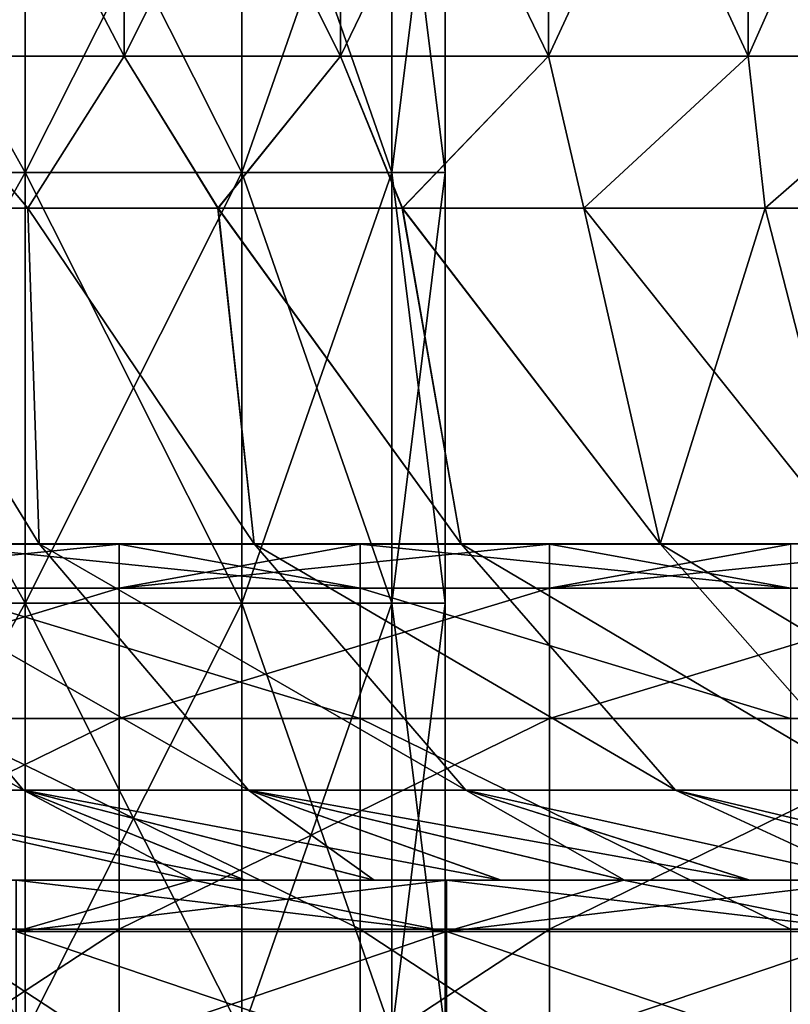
# Model space of a CAD drawing. Header units: inches. Extents: x -4.75 to 4.5, y 0 to 1.88.
# Tile 369 of 462: x 3.04 to 3.18, y 1.23 to 1.41. Entities that reach past the tile are written whole.
import ezdxf

# ---------------------------------------------------------------- set-up
doc = ezdxf.new("R2010")
doc.units = ezdxf.units.IN
doc.header["$LTSCALE"] = 101.851852
doc.header["$MEASUREMENT"] = 0
for name, color, linetype in [('114', 7, 'CONTINUOUS'), ('115', 7, 'CONTINUOUS'), ('12', 7, 'CONTINUOUS'), ('120', 7, 'CONTINUOUS'), ('121', 7, 'CONTINUOUS'), ('46', 7, 'CONTINUOUS'), ('61', 7, 'CONTINUOUS'), ('62', 7, 'CONTINUOUS'), ('63', 7, 'CONTINUOUS'), ('64', 7, 'CONTINUOUS')]:
    doc.layers.add(name, color=color, linetype=linetype)

msp = doc.modelspace()

# ---------------------------------------------------------------- linework, layer by layer
at = {"layer": '114', "color": 13, "linetype": 'Continuous', "true_color": 0xd67263}
for points in [[(3.1174, 1.25, 2.625), (3.07019, 1.25, 2.625), (3.03732, 1.24048, 2.67284), (3.1174, 1.25, 2.625)], [(3.1174, 1.24048, 2.67284), (3.1174, 1.25, 2.625), (3.03732, 1.24048, 2.67284), (3.1174, 1.24048, 2.67284)], [(3.07019, 1.25, 2.625), (3.03732, 1.25, 2.625), (3.03732, 1.24048, 2.67284), (3.07019, 1.25, 2.625)], [(3.19748, 1.25, 2.625), (3.15027, 1.25, 2.625), (3.1174, 1.24048, 2.67284), (3.19748, 1.25, 2.625)], [(3.19748, 1.24048, 2.67284), (3.19748, 1.25, 2.625), (3.1174, 1.24048, 2.67284), (3.19748, 1.24048, 2.67284)], [(3.15027, 1.25, 2.625), (3.1174, 1.25, 2.625), (3.1174, 1.24048, 2.67284), (3.15027, 1.25, 2.625)], [(3.1174, 1.21339, 2.71339), (3.1174, 1.24048, 2.67284), (3.03732, 1.21339, 2.71339), (3.1174, 1.21339, 2.71339)], [(3.03732, 1.21339, 2.71339), (3.1174, 1.24048, 2.67284), (3.03732, 1.24048, 2.67284), (3.03732, 1.21339, 2.71339)], [(3.19748, 1.21339, 2.71339), (3.19748, 1.24048, 2.67284), (3.1174, 1.21339, 2.71339), (3.19748, 1.21339, 2.71339)], [(3.1174, 1.21339, 2.71339), (3.19748, 1.24048, 2.67284), (3.1174, 1.24048, 2.67284), (3.1174, 1.21339, 2.71339)]]:
    msp.add_3dface(points, dxfattribs=at)
at = {"layer": '115', "color": 13, "linetype": 'Continuous', "true_color": 0xd67263}
for points in [[(3.04165, 1.31256, 1.88657), (3.00322, 1.375, 1.91627), (3.0003, 1.31256, 1.95165), (3.04165, 1.31256, 1.88657)], [(3.03949, 1.375, 1.85819), (3.00322, 1.375, 1.91627), (3.04165, 1.31256, 1.88657), (3.03949, 1.375, 1.85819)], [(3.07488, 1.375, 1.79903), (3.03949, 1.375, 1.85819), (3.08158, 1.31256, 1.82061), (3.07488, 1.375, 1.79903)], [(3.08158, 1.31256, 1.82061), (3.03949, 1.375, 1.85819), (3.04165, 1.31256, 1.88657), (3.08158, 1.31256, 1.82061)], [(3.10915, 1.375, 1.73913), (3.07488, 1.375, 1.79903), (3.12008, 1.31256, 1.75381), (3.10915, 1.375, 1.73913)], [(3.12008, 1.31256, 1.75381), (3.07488, 1.375, 1.79903), (3.08158, 1.31256, 1.82061), (3.12008, 1.31256, 1.75381)], [(3.1429, 1.375, 1.67737), (3.10915, 1.375, 1.73913), (3.15714, 1.31256, 1.68619), (3.1429, 1.375, 1.67737)], [(3.15714, 1.31256, 1.68619), (3.10915, 1.375, 1.73913), (3.12008, 1.31256, 1.75381), (3.15714, 1.31256, 1.68619)], [(3.17664, 1.375, 1.61257), (3.1429, 1.375, 1.67737), (3.19273, 1.31256, 1.61779), (3.17664, 1.375, 1.61257)], [(3.19273, 1.31256, 1.61779), (3.1429, 1.375, 1.67737), (3.15714, 1.31256, 1.68619), (3.19273, 1.31256, 1.61779)], [(3.21008, 1.375, 1.54492), (3.17664, 1.375, 1.61257), (3.19273, 1.31256, 1.61779), (3.21008, 1.375, 1.54492)], [(3.0003, 1.31256, 1.95165), (2.95757, 1.31256, 2.01583), (3.03868, 1.26675, 1.97662), (3.0003, 1.31256, 1.95165)], [(2.95757, 1.31256, 2.01583), (2.9954, 1.26675, 2.04162), (3.03868, 1.26675, 1.97662), (2.95757, 1.31256, 2.01583)], [(3.04165, 1.31256, 1.88657), (3.0003, 1.31256, 1.95165), (3.08056, 1.26675, 1.91071), (3.04165, 1.31256, 1.88657)], [(3.0003, 1.31256, 1.95165), (3.03868, 1.26675, 1.97662), (3.08056, 1.26675, 1.91071), (3.0003, 1.31256, 1.95165)], [(3.08158, 1.31256, 1.82061), (3.04165, 1.31256, 1.88657), (3.121, 1.26675, 1.8439), (3.08158, 1.31256, 1.82061)], [(3.04165, 1.31256, 1.88657), (3.08056, 1.26675, 1.91071), (3.121, 1.26675, 1.8439), (3.04165, 1.31256, 1.88657)], [(3.12008, 1.31256, 1.75381), (3.08158, 1.31256, 1.82061), (3.16, 1.26675, 1.77624), (3.12008, 1.31256, 1.75381)], [(3.08158, 1.31256, 1.82061), (3.121, 1.26675, 1.8439), (3.16, 1.26675, 1.77624), (3.08158, 1.31256, 1.82061)], [(3.15714, 1.31256, 1.68619), (3.12008, 1.31256, 1.75381), (3.19753, 1.26675, 1.70776), (3.15714, 1.31256, 1.68619)], [(3.12008, 1.31256, 1.75381), (3.16, 1.26675, 1.77624), (3.19753, 1.26675, 1.70776), (3.12008, 1.31256, 1.75381)], [(3.19273, 1.31256, 1.61779), (3.15714, 1.31256, 1.68619), (3.23357, 1.26675, 1.63849), (3.19273, 1.31256, 1.61779)], [(3.15714, 1.31256, 1.68619), (3.19753, 1.26675, 1.70776), (3.23357, 1.26675, 1.63849), (3.15714, 1.31256, 1.68619)], [(3.07031, 1.25, 2.04227), (3.07989, 1.25, 2.02781), (2.9954, 1.26675, 2.04162), (3.07031, 1.25, 2.04227)], [(3.03081, 1.25, 2.10044), (3.07031, 1.25, 2.04227), (2.9954, 1.26675, 2.04162), (3.03081, 1.25, 2.10044)], [(2.9954, 1.26675, 2.04162), (3.07989, 1.25, 2.02781), (3.03868, 1.26675, 1.97662), (2.9954, 1.26675, 2.04162)], [(3.07989, 1.25, 2.02781), (3.10387, 1.25, 1.99094), (3.03868, 1.26675, 1.97662), (3.07989, 1.25, 2.02781)], [(3.10387, 1.25, 1.99094), (3.1275, 1.25, 1.95361), (3.03868, 1.26675, 1.97662), (3.10387, 1.25, 1.99094)], [(3.03868, 1.26675, 1.97662), (3.1275, 1.25, 1.95361), (3.08056, 1.26675, 1.91071), (3.03868, 1.26675, 1.97662)], [(3.15045, 1.25, 1.91635), (3.17374, 1.25, 1.87751), (3.08056, 1.26675, 1.91071), (3.15045, 1.25, 1.91635)], [(3.1275, 1.25, 1.95361), (3.15045, 1.25, 1.91635), (3.08056, 1.26675, 1.91071), (3.1275, 1.25, 1.95361)], [(3.08056, 1.26675, 1.91071), (3.17374, 1.25, 1.87751), (3.121, 1.26675, 1.8439), (3.08056, 1.26675, 1.91071)], [(3.17374, 1.25, 1.87751), (3.19622, 1.25, 1.83907), (3.121, 1.26675, 1.8439), (3.17374, 1.25, 1.87751)], [(3.121, 1.26675, 1.8439), (3.19622, 1.25, 1.83907), (3.16, 1.26675, 1.77624), (3.121, 1.26675, 1.8439)], [(3.21836, 1.25, 1.80019), (3.2304, 1.25, 1.77852), (3.16, 1.26675, 1.77624), (3.21836, 1.25, 1.80019)], [(3.16, 1.26675, 1.77624), (3.2304, 1.25, 1.77852), (3.19753, 1.26675, 1.70776), (3.16, 1.26675, 1.77624)], [(3.19622, 1.25, 1.83907), (3.21836, 1.25, 1.80019), (3.16, 1.26675, 1.77624), (3.19622, 1.25, 1.83907)]]:
    msp.add_3dface(points, dxfattribs=at)
at = {"layer": '12', "color": 13, "linetype": 'Continuous', "true_color": 0xd67263}
for points in [[(3.05743, 1.40326, -1.82852), (3.01564, 1.40326, -1.89666), (3.05743, 1.48334, -1.82852), (3.05743, 1.40326, -1.82852)], [(3.01564, 1.40326, -1.89666), (3.01564, 1.48334, -1.89666), (3.05743, 1.48334, -1.82852), (3.01564, 1.40326, -1.89666)], [(3.01564, 1.40326, 1.89666), (3.05743, 1.40326, 1.82852), (3.01564, 1.48334, 1.89666), (3.01564, 1.40326, 1.89666)], [(3.05743, 1.40326, 1.82852), (3.05743, 1.48334, 1.82852), (3.01564, 1.48334, 1.89666), (3.05743, 1.40326, 1.82852)], [(3.09769, 1.40326, -1.75947), (3.05743, 1.40326, -1.82852), (3.09769, 1.48334, -1.75947), (3.09769, 1.40326, -1.75947)], [(3.05743, 1.40326, -1.82852), (3.05743, 1.48334, -1.82852), (3.09769, 1.48334, -1.75947), (3.05743, 1.40326, -1.82852)], [(3.05743, 1.40326, 1.82852), (3.09769, 1.40326, 1.75947), (3.05743, 1.48334, 1.82852), (3.05743, 1.40326, 1.82852)], [(3.09769, 1.40326, 1.75947), (3.09769, 1.48334, 1.75947), (3.05743, 1.48334, 1.82852), (3.09769, 1.40326, 1.75947)], [(3.13638, 1.40326, -1.68954), (3.09769, 1.40326, -1.75947), (3.13638, 1.48334, -1.68954), (3.13638, 1.40326, -1.68954)], [(3.09769, 1.40326, -1.75947), (3.09769, 1.48334, -1.75947), (3.13638, 1.48334, -1.68954), (3.09769, 1.40326, -1.75947)], [(3.09769, 1.40326, 1.75947), (3.13638, 1.40326, 1.68954), (3.09769, 1.48334, 1.75947), (3.09769, 1.40326, 1.75947)], [(3.13638, 1.40326, 1.68954), (3.13638, 1.48334, 1.68954), (3.09769, 1.48334, 1.75947), (3.13638, 1.40326, 1.68954)], [(3.17349, 1.40326, -1.61875), (3.13638, 1.40326, -1.68954), (3.17349, 1.48334, -1.61875), (3.17349, 1.40326, -1.61875)], [(3.13638, 1.40326, -1.68954), (3.13638, 1.48334, -1.68954), (3.17349, 1.48334, -1.61875), (3.13638, 1.40326, -1.68954)], [(3.13638, 1.40326, 1.68954), (3.17349, 1.40326, 1.61875), (3.13638, 1.48334, 1.68954), (3.13638, 1.40326, 1.68954)], [(3.17349, 1.40326, 1.61875), (3.17349, 1.48334, 1.61875), (3.13638, 1.48334, 1.68954), (3.17349, 1.40326, 1.61875)], [(3.20901, 1.40326, -1.54714), (3.17349, 1.40326, -1.61875), (3.20901, 1.48334, -1.54714), (3.20901, 1.40326, -1.54714)], [(3.17349, 1.40326, -1.61875), (3.17349, 1.48334, -1.61875), (3.20901, 1.48334, -1.54714), (3.17349, 1.40326, -1.61875)], [(3.17349, 1.40326, 1.61875), (3.20901, 1.40326, 1.54714), (3.17349, 1.48334, 1.61875), (3.17349, 1.40326, 1.61875)], [(3.20901, 1.40326, 1.54714), (3.20901, 1.48334, 1.54714), (3.17349, 1.48334, 1.61875), (3.20901, 1.40326, 1.54714)], [(3.03949, 1.375, 1.85819), (3.01564, 1.40326, 1.89666), (3.00322, 1.375, 1.91627), (3.03949, 1.375, 1.85819)], [(3.03953, 1.375, -1.85813), (3.00326, 1.375, -1.9162), (3.01564, 1.40326, -1.89666), (3.03953, 1.375, -1.85813)], [(3.05743, 1.40326, -1.82852), (3.03953, 1.375, -1.85813), (3.01564, 1.40326, -1.89666), (3.05743, 1.40326, -1.82852)], [(3.05743, 1.40326, 1.82852), (3.01564, 1.40326, 1.89666), (3.03949, 1.375, 1.85819), (3.05743, 1.40326, 1.82852)], [(3.07488, 1.375, 1.79903), (3.05743, 1.40326, 1.82852), (3.03949, 1.375, 1.85819), (3.07488, 1.375, 1.79903)], [(3.07491, 1.375, -1.79898), (3.03953, 1.375, -1.85813), (3.05743, 1.40326, -1.82852), (3.07491, 1.375, -1.79898)], [(3.09769, 1.40326, -1.75947), (3.07491, 1.375, -1.79898), (3.05743, 1.40326, -1.82852), (3.09769, 1.40326, -1.75947)], [(3.09769, 1.40326, 1.75947), (3.05743, 1.40326, 1.82852), (3.07488, 1.375, 1.79903), (3.09769, 1.40326, 1.75947)], [(3.10915, 1.375, 1.73913), (3.09769, 1.40326, 1.75947), (3.07488, 1.375, 1.79903), (3.10915, 1.375, 1.73913)], [(3.10918, 1.375, -1.73909), (3.07491, 1.375, -1.79898), (3.09769, 1.40326, -1.75947), (3.10918, 1.375, -1.73909)], [(3.13638, 1.40326, -1.68954), (3.10918, 1.375, -1.73909), (3.09769, 1.40326, -1.75947), (3.13638, 1.40326, -1.68954)], [(3.13638, 1.40326, 1.68954), (3.09769, 1.40326, 1.75947), (3.10915, 1.375, 1.73913), (3.13638, 1.40326, 1.68954)], [(3.1429, 1.375, 1.67737), (3.13638, 1.40326, 1.68954), (3.10915, 1.375, 1.73913), (3.1429, 1.375, 1.67737)], [(3.14292, 1.375, -1.67734), (3.10918, 1.375, -1.73909), (3.13638, 1.40326, -1.68954), (3.14292, 1.375, -1.67734)], [(3.17349, 1.40326, -1.61875), (3.14292, 1.375, -1.67734), (3.13638, 1.40326, -1.68954), (3.17349, 1.40326, -1.61875)], [(3.17349, 1.40326, 1.61875), (3.13638, 1.40326, 1.68954), (3.1429, 1.375, 1.67737), (3.17349, 1.40326, 1.61875)], [(3.17664, 1.375, 1.61257), (3.17349, 1.40326, 1.61875), (3.1429, 1.375, 1.67737), (3.17664, 1.375, 1.61257)], [(3.17664, 1.375, -1.61256), (3.14292, 1.375, -1.67734), (3.17349, 1.40326, -1.61875), (3.17664, 1.375, -1.61256)], [(3.20901, 1.40326, -1.54714), (3.17664, 1.375, -1.61256), (3.17349, 1.40326, -1.61875), (3.20901, 1.40326, -1.54714)], [(3.20901, 1.40326, 1.54714), (3.17349, 1.40326, 1.61875), (3.17664, 1.375, 1.61257), (3.20901, 1.40326, 1.54714)], [(3.21009, 1.375, -1.54491), (3.17664, 1.375, -1.61256), (3.20901, 1.40326, -1.54714), (3.21009, 1.375, -1.54491)], [(3.21008, 1.375, 1.54492), (3.20901, 1.40326, 1.54714), (3.17664, 1.375, 1.61257), (3.21008, 1.375, 1.54492)]]:
    msp.add_3dface(points, dxfattribs=at)
at = {"layer": '120', "color": 13, "linetype": 'Continuous', "true_color": 0xd67263}
for points in [[(3.0003, 1.31256, -1.95165), (3.00326, 1.375, -1.9162), (3.04165, 1.31256, -1.88657), (3.0003, 1.31256, -1.95165)], [(3.00326, 1.375, -1.9162), (3.03953, 1.375, -1.85813), (3.04165, 1.31256, -1.88657), (3.00326, 1.375, -1.9162)], [(3.03953, 1.375, -1.85813), (3.07491, 1.375, -1.79898), (3.08158, 1.31256, -1.82061), (3.03953, 1.375, -1.85813)], [(3.04165, 1.31256, -1.88657), (3.03953, 1.375, -1.85813), (3.08158, 1.31256, -1.82061), (3.04165, 1.31256, -1.88657)], [(3.07491, 1.375, -1.79898), (3.10918, 1.375, -1.73909), (3.12008, 1.31256, -1.75381), (3.07491, 1.375, -1.79898)], [(3.08158, 1.31256, -1.82061), (3.07491, 1.375, -1.79898), (3.12008, 1.31256, -1.75381), (3.08158, 1.31256, -1.82061)], [(3.10918, 1.375, -1.73909), (3.14292, 1.375, -1.67734), (3.15714, 1.31256, -1.68619), (3.10918, 1.375, -1.73909)], [(3.12008, 1.31256, -1.75381), (3.10918, 1.375, -1.73909), (3.15714, 1.31256, -1.68619), (3.12008, 1.31256, -1.75381)], [(3.14292, 1.375, -1.67734), (3.17664, 1.375, -1.61256), (3.15714, 1.31256, -1.68619), (3.14292, 1.375, -1.67734)], [(3.15714, 1.31256, -1.68619), (3.17664, 1.375, -1.61256), (3.19273, 1.31256, -1.61779), (3.15714, 1.31256, -1.68619)], [(3.17664, 1.375, -1.61256), (3.21009, 1.375, -1.54491), (3.19273, 1.31256, -1.61779), (3.17664, 1.375, -1.61256)], [(3.03868, 1.26675, -1.97662), (2.9954, 1.26675, -2.04162), (2.95757, 1.31256, -2.01583), (3.03868, 1.26675, -1.97662)], [(3.03868, 1.26675, -1.97662), (2.95757, 1.31256, -2.01583), (3.0003, 1.31256, -1.95165), (3.03868, 1.26675, -1.97662)], [(3.08056, 1.26675, -1.91071), (3.03868, 1.26675, -1.97662), (3.0003, 1.31256, -1.95165), (3.08056, 1.26675, -1.91071)], [(3.08056, 1.26675, -1.91071), (3.0003, 1.31256, -1.95165), (3.04165, 1.31256, -1.88657), (3.08056, 1.26675, -1.91071)], [(3.121, 1.26675, -1.8439), (3.08056, 1.26675, -1.91071), (3.04165, 1.31256, -1.88657), (3.121, 1.26675, -1.8439)], [(3.121, 1.26675, -1.8439), (3.04165, 1.31256, -1.88657), (3.08158, 1.31256, -1.82061), (3.121, 1.26675, -1.8439)], [(3.16, 1.26675, -1.77624), (3.121, 1.26675, -1.8439), (3.08158, 1.31256, -1.82061), (3.16, 1.26675, -1.77624)], [(3.16, 1.26675, -1.77624), (3.08158, 1.31256, -1.82061), (3.12008, 1.31256, -1.75381), (3.16, 1.26675, -1.77624)], [(3.19753, 1.26675, -1.70776), (3.16, 1.26675, -1.77624), (3.12008, 1.31256, -1.75381), (3.19753, 1.26675, -1.70776)], [(3.19753, 1.26675, -1.70776), (3.12008, 1.31256, -1.75381), (3.15714, 1.31256, -1.68619), (3.19753, 1.26675, -1.70776)], [(3.19753, 1.26675, -1.70776), (3.15714, 1.31256, -1.68619), (3.19273, 1.31256, -1.61779), (3.19753, 1.26675, -1.70776)], [(3.07031, 1.25, -2.04227), (3.03086, 1.25, -2.10037), (2.9954, 1.26675, -2.04162), (3.07031, 1.25, -2.04227)], [(3.03868, 1.26675, -1.97662), (3.07031, 1.25, -2.04227), (2.9954, 1.26675, -2.04162), (3.03868, 1.26675, -1.97662)], [(3.07994, 1.25, -2.02774), (3.07031, 1.25, -2.04227), (3.03868, 1.26675, -1.97662), (3.07994, 1.25, -2.02774)], [(3.10392, 1.25, -1.99086), (3.07994, 1.25, -2.02774), (3.03868, 1.26675, -1.97662), (3.10392, 1.25, -1.99086)], [(3.08056, 1.26675, -1.91071), (3.10392, 1.25, -1.99086), (3.03868, 1.26675, -1.97662), (3.08056, 1.26675, -1.91071)], [(3.15046, 1.25, -1.91635), (3.12755, 1.25, -1.95354), (3.08056, 1.26675, -1.91071), (3.15046, 1.25, -1.91635)], [(3.121, 1.26675, -1.8439), (3.15046, 1.25, -1.91635), (3.08056, 1.26675, -1.91071), (3.121, 1.26675, -1.8439)], [(3.12755, 1.25, -1.95354), (3.10392, 1.25, -1.99086), (3.08056, 1.26675, -1.91071), (3.12755, 1.25, -1.95354)], [(3.17377, 1.25, -1.87744), (3.15046, 1.25, -1.91635), (3.121, 1.26675, -1.8439), (3.17377, 1.25, -1.87744)], [(3.19625, 1.25, -1.83902), (3.17377, 1.25, -1.87744), (3.121, 1.26675, -1.8439), (3.19625, 1.25, -1.83902)], [(3.16, 1.26675, -1.77624), (3.19625, 1.25, -1.83902), (3.121, 1.26675, -1.8439), (3.16, 1.26675, -1.77624)], [(3.21838, 1.25, -1.80014), (3.19625, 1.25, -1.83902), (3.16, 1.26675, -1.77624), (3.21838, 1.25, -1.80014)], [(3.19753, 1.26675, -1.70776), (3.21838, 1.25, -1.80014), (3.16, 1.26675, -1.77624), (3.19753, 1.26675, -1.70776)]]:
    msp.add_3dface(points, dxfattribs=at)
at = {"layer": '121', "color": 13, "linetype": 'Continuous', "true_color": 0xd67263}
for points in [[(3.03732, 1.25, -2.625), (3.07019, 1.25, -2.625), (3.1174, 1.24048, -2.67284), (3.03732, 1.25, -2.625)], [(3.03732, 1.25, -2.625), (3.1174, 1.24048, -2.67284), (3.03732, 1.24048, -2.67284), (3.03732, 1.25, -2.625)], [(3.07019, 1.25, -2.625), (3.1174, 1.25, -2.625), (3.1174, 1.24048, -2.67284), (3.07019, 1.25, -2.625)], [(3.1174, 1.25, -2.625), (3.15027, 1.25, -2.625), (3.19748, 1.24048, -2.67284), (3.1174, 1.25, -2.625)], [(3.1174, 1.25, -2.625), (3.19748, 1.24048, -2.67284), (3.1174, 1.24048, -2.67284), (3.1174, 1.25, -2.625)], [(3.15027, 1.25, -2.625), (3.19748, 1.25, -2.625), (3.19748, 1.24048, -2.67284), (3.15027, 1.25, -2.625)], [(3.1174, 1.24048, -2.67284), (3.1174, 1.21339, -2.71339), (3.03732, 1.24048, -2.67284), (3.1174, 1.24048, -2.67284)], [(3.03732, 1.24048, -2.67284), (3.1174, 1.21339, -2.71339), (3.03732, 1.21339, -2.71339), (3.03732, 1.24048, -2.67284)], [(3.19748, 1.24048, -2.67284), (3.19748, 1.21339, -2.71339), (3.1174, 1.24048, -2.67284), (3.19748, 1.24048, -2.67284)], [(3.1174, 1.24048, -2.67284), (3.19748, 1.21339, -2.71339), (3.1174, 1.21339, -2.71339), (3.1174, 1.24048, -2.67284)]]:
    msp.add_3dface(points, dxfattribs=at)
at = {"layer": '46', "color": 13, "linetype": 'Continuous', "true_color": 0xd67263}
for points in [[(2.99011, 1.25, -2.54711), (2.99011, 1.25, -2.46922), (3.07019, 1.25, -2.47929), (2.99011, 1.25, -2.54711)], [(3.03732, 1.25, -2.625), (2.99011, 1.25, -2.54711), (3.07019, 1.25, -2.625), (3.03732, 1.25, -2.625)], [(3.07019, 1.25, -2.625), (2.99011, 1.25, -2.54711), (3.07019, 1.25, -2.55214), (3.07019, 1.25, -2.625)], [(3.07019, 1.25, -2.55214), (2.99011, 1.25, -2.54711), (3.07019, 1.25, -2.47929), (3.07019, 1.25, -2.55214)], [(2.99011, 1.25, -2.46922), (2.99011, 1.25, -2.39133), (3.07019, 1.25, -2.40643), (2.99011, 1.25, -2.46922)], [(3.07019, 1.25, -2.47929), (2.99011, 1.25, -2.46922), (3.07019, 1.25, -2.40643), (3.07019, 1.25, -2.47929)], [(2.99011, 1.25, -2.39133), (2.99011, 1.25, -2.31345), (3.07019, 1.25, -2.33358), (2.99011, 1.25, -2.39133)], [(3.07019, 1.25, -2.40643), (2.99011, 1.25, -2.39133), (3.07019, 1.25, -2.33358), (3.07019, 1.25, -2.40643)], [(2.99011, 1.25, -2.31345), (2.99011, 1.25, -2.23556), (3.07019, 1.25, -2.26072), (2.99011, 1.25, -2.31345)], [(3.07019, 1.25, -2.33358), (2.99011, 1.25, -2.31345), (3.07019, 1.25, -2.26072), (3.07019, 1.25, -2.33358)], [(2.99011, 1.25, -2.23556), (2.99025, 1.25, -2.15777), (3.07019, 1.25, -2.18787), (2.99011, 1.25, -2.23556)], [(3.07019, 1.25, -2.26072), (2.99011, 1.25, -2.23556), (3.07019, 1.25, -2.18787), (3.07019, 1.25, -2.26072)], [(3.07019, 1.25, 2.55214), (3.07019, 1.25, 2.47929), (2.99011, 1.25, 2.54711), (3.07019, 1.25, 2.55214)], [(3.03732, 1.25, 2.625), (3.07019, 1.25, 2.55214), (2.99011, 1.25, 2.625), (3.03732, 1.25, 2.625)], [(2.99011, 1.25, 2.625), (3.07019, 1.25, 2.55214), (2.99011, 1.25, 2.54711), (2.99011, 1.25, 2.625)], [(3.07019, 1.25, 2.47929), (3.07019, 1.25, 2.40643), (2.99011, 1.25, 2.46922), (3.07019, 1.25, 2.47929)], [(2.99011, 1.25, 2.54711), (3.07019, 1.25, 2.47929), (2.99011, 1.25, 2.46922), (2.99011, 1.25, 2.54711)], [(3.07019, 1.25, 2.40643), (3.07019, 1.25, 2.33358), (2.99011, 1.25, 2.39133), (3.07019, 1.25, 2.40643)], [(2.99011, 1.25, 2.46922), (3.07019, 1.25, 2.40643), (2.99011, 1.25, 2.39133), (2.99011, 1.25, 2.46922)], [(3.07019, 1.25, 2.33358), (3.07019, 1.25, 2.26072), (2.99011, 1.25, 2.31345), (3.07019, 1.25, 2.33358)], [(2.99011, 1.25, 2.39133), (3.07019, 1.25, 2.33358), (2.99011, 1.25, 2.31345), (2.99011, 1.25, 2.39133)], [(3.07019, 1.25, 2.26072), (3.07019, 1.25, 2.18787), (2.99011, 1.25, 2.23556), (3.07019, 1.25, 2.26072)], [(2.99011, 1.25, 2.31345), (3.07019, 1.25, 2.26072), (2.99011, 1.25, 2.23556), (2.99011, 1.25, 2.31345)], [(2.99011, 1.25, 2.23556), (3.07019, 1.25, 2.18787), (2.99025, 1.25, 2.15777), (2.99011, 1.25, 2.23556)], [(2.99025, 1.25, -2.15777), (3.03086, 1.25, -2.10037), (3.07019, 1.25, -2.11501), (2.99025, 1.25, -2.15777)], [(3.07019, 1.25, -2.18787), (2.99025, 1.25, -2.15777), (3.07019, 1.25, -2.11501), (3.07019, 1.25, -2.18787)], [(3.07019, 1.25, 2.18787), (3.07019, 1.25, 2.11501), (2.99025, 1.25, 2.15777), (3.07019, 1.25, 2.18787)], [(2.99025, 1.25, 2.15777), (3.07019, 1.25, 2.11501), (3.03081, 1.25, 2.10044), (2.99025, 1.25, 2.15777)], [(3.07019, 1.25, 2.11501), (3.07031, 1.25, 2.04227), (3.03081, 1.25, 2.10044), (3.07019, 1.25, 2.11501)], [(3.07019, 1.25, -2.11501), (3.03086, 1.25, -2.10037), (3.07031, 1.25, -2.04227), (3.07019, 1.25, -2.11501)], [(3.07019, 1.25, 2.625), (3.07019, 1.25, 2.55214), (3.03732, 1.25, 2.625), (3.07019, 1.25, 2.625)], [(3.07019, 1.25, -2.625), (3.07019, 1.25, -2.55214), (3.1174, 1.25, -2.625), (3.07019, 1.25, -2.625)], [(3.07019, 1.25, -2.55214), (3.07019, 1.25, -2.47929), (3.15027, 1.25, -2.54624), (3.07019, 1.25, -2.55214)], [(3.1174, 1.25, -2.625), (3.07019, 1.25, -2.55214), (3.15027, 1.25, -2.625), (3.1174, 1.25, -2.625)], [(3.15027, 1.25, -2.625), (3.07019, 1.25, -2.55214), (3.15027, 1.25, -2.54624), (3.15027, 1.25, -2.625)], [(3.07019, 1.25, -2.47929), (3.07019, 1.25, -2.40643), (3.15027, 1.25, -2.46747), (3.07019, 1.25, -2.47929)], [(3.15027, 1.25, -2.54624), (3.07019, 1.25, -2.47929), (3.15027, 1.25, -2.46747), (3.15027, 1.25, -2.54624)], [(3.07019, 1.25, -2.40643), (3.07019, 1.25, -2.33358), (3.15027, 1.25, -2.38871), (3.07019, 1.25, -2.40643)], [(3.15027, 1.25, -2.46747), (3.07019, 1.25, -2.40643), (3.15027, 1.25, -2.38871), (3.15027, 1.25, -2.46747)], [(3.07019, 1.25, -2.33358), (3.07019, 1.25, -2.26072), (3.15027, 1.25, -2.30995), (3.07019, 1.25, -2.33358)], [(3.15027, 1.25, -2.38871), (3.07019, 1.25, -2.33358), (3.15027, 1.25, -2.30995), (3.15027, 1.25, -2.38871)], [(3.07019, 1.25, -2.26072), (3.07019, 1.25, -2.18787), (3.15027, 1.25, -2.23118), (3.07019, 1.25, -2.26072)], [(3.15027, 1.25, -2.30995), (3.07019, 1.25, -2.26072), (3.15027, 1.25, -2.23118), (3.15027, 1.25, -2.30995)], [(3.07019, 1.25, -2.18787), (3.07019, 1.25, -2.11501), (3.15027, 1.25, -2.15242), (3.07019, 1.25, -2.18787)], [(3.15027, 1.25, -2.23118), (3.07019, 1.25, -2.18787), (3.15027, 1.25, -2.15242), (3.15027, 1.25, -2.23118)], [(3.07019, 1.25, -2.11501), (3.07031, 1.25, -2.04227), (3.15027, 1.25, -2.07366), (3.07019, 1.25, -2.11501)], [(3.15027, 1.25, -2.15242), (3.07019, 1.25, -2.11501), (3.15027, 1.25, -2.07366), (3.15027, 1.25, -2.15242)], [(3.15027, 1.25, 2.54624), (3.15027, 1.25, 2.46747), (3.07019, 1.25, 2.47929), (3.15027, 1.25, 2.54624)], [(3.1174, 1.25, 2.625), (3.15027, 1.25, 2.54624), (3.07019, 1.25, 2.625), (3.1174, 1.25, 2.625)], [(3.07019, 1.25, 2.625), (3.15027, 1.25, 2.54624), (3.07019, 1.25, 2.55214), (3.07019, 1.25, 2.625)], [(3.07019, 1.25, 2.55214), (3.15027, 1.25, 2.54624), (3.07019, 1.25, 2.47929), (3.07019, 1.25, 2.55214)], [(3.15027, 1.25, 2.46747), (3.15027, 1.25, 2.38871), (3.07019, 1.25, 2.40643), (3.15027, 1.25, 2.46747)], [(3.07019, 1.25, 2.47929), (3.15027, 1.25, 2.46747), (3.07019, 1.25, 2.40643), (3.07019, 1.25, 2.47929)], [(3.15027, 1.25, 2.38871), (3.15027, 1.25, 2.30995), (3.07019, 1.25, 2.33358), (3.15027, 1.25, 2.38871)], [(3.07019, 1.25, 2.40643), (3.15027, 1.25, 2.38871), (3.07019, 1.25, 2.33358), (3.07019, 1.25, 2.40643)], [(3.15027, 1.25, 2.30995), (3.15027, 1.25, 2.23118), (3.07019, 1.25, 2.26072), (3.15027, 1.25, 2.30995)], [(3.07019, 1.25, 2.33358), (3.15027, 1.25, 2.30995), (3.07019, 1.25, 2.26072), (3.07019, 1.25, 2.33358)], [(3.15027, 1.25, 2.23118), (3.15027, 1.25, 2.15242), (3.07019, 1.25, 2.18787), (3.15027, 1.25, 2.23118)], [(3.07019, 1.25, 2.26072), (3.15027, 1.25, 2.23118), (3.07019, 1.25, 2.18787), (3.07019, 1.25, 2.26072)], [(3.15027, 1.25, 2.15242), (3.15027, 1.25, 2.07366), (3.07019, 1.25, 2.11501), (3.15027, 1.25, 2.15242)], [(3.07019, 1.25, 2.18787), (3.15027, 1.25, 2.15242), (3.07019, 1.25, 2.11501), (3.07019, 1.25, 2.18787)], [(3.07019, 1.25, 2.11501), (3.15027, 1.25, 2.07366), (3.07031, 1.25, 2.04227), (3.07019, 1.25, 2.11501)], [(3.07031, 1.25, -2.04227), (3.07994, 1.25, -2.02774), (3.15027, 1.25, -2.07366), (3.07031, 1.25, -2.04227)], [(3.15027, 1.25, 2.07366), (3.15027, 1.25, 1.99489), (3.07031, 1.25, 2.04227), (3.15027, 1.25, 2.07366)], [(3.07031, 1.25, 2.04227), (3.15027, 1.25, 1.99489), (3.07989, 1.25, 2.02781), (3.07031, 1.25, 2.04227)], [(3.07989, 1.25, 2.02781), (3.15027, 1.25, 1.99489), (3.10387, 1.25, 1.99094), (3.07989, 1.25, 2.02781)], [(3.15027, 1.25, -2.07366), (3.07994, 1.25, -2.02774), (3.15027, 1.25, -1.99489), (3.15027, 1.25, -2.07366)], [(3.15027, 1.25, -1.99489), (3.07994, 1.25, -2.02774), (3.10392, 1.25, -1.99086), (3.15027, 1.25, -1.99489)], [(3.10387, 1.25, 1.99094), (3.15027, 1.25, 1.99489), (3.1275, 1.25, 1.95361), (3.10387, 1.25, 1.99094)], [(3.12755, 1.25, -1.95354), (3.15027, 1.25, -1.99489), (3.10392, 1.25, -1.99086), (3.12755, 1.25, -1.95354)], [(3.15027, 1.25, 2.625), (3.15027, 1.25, 2.54624), (3.1174, 1.25, 2.625), (3.15027, 1.25, 2.625)], [(3.15027, 1.25, 1.99489), (3.15045, 1.25, 1.91635), (3.1275, 1.25, 1.95361), (3.15027, 1.25, 1.99489)], [(3.15046, 1.25, -1.91635), (3.15027, 1.25, -1.99489), (3.12755, 1.25, -1.95354), (3.15046, 1.25, -1.91635)], [(3.15027, 1.25, -2.625), (3.15027, 1.25, -2.54624), (3.19748, 1.25, -2.625), (3.15027, 1.25, -2.625)], [(3.15027, 1.25, -2.54624), (3.15027, 1.25, -2.46747), (3.23035, 1.25, -2.47104), (3.15027, 1.25, -2.54624)], [(3.19748, 1.25, -2.625), (3.15027, 1.25, -2.54624), (3.23035, 1.25, -2.625), (3.19748, 1.25, -2.625)], [(3.23035, 1.25, -2.625), (3.15027, 1.25, -2.54624), (3.23035, 1.25, -2.54802), (3.23035, 1.25, -2.625)], [(3.23035, 1.25, -2.54802), (3.15027, 1.25, -2.54624), (3.23035, 1.25, -2.47104), (3.23035, 1.25, -2.54802)], [(3.15027, 1.25, -2.46747), (3.15027, 1.25, -2.38871), (3.23035, 1.25, -2.39406), (3.15027, 1.25, -2.46747)], [(3.23035, 1.25, -2.47104), (3.15027, 1.25, -2.46747), (3.23035, 1.25, -2.39406), (3.23035, 1.25, -2.47104)], [(3.15027, 1.25, -2.38871), (3.15027, 1.25, -2.30995), (3.23035, 1.25, -2.31709), (3.15027, 1.25, -2.38871)], [(3.23035, 1.25, -2.39406), (3.15027, 1.25, -2.38871), (3.23035, 1.25, -2.31709), (3.23035, 1.25, -2.39406)], [(3.15027, 1.25, -2.30995), (3.15027, 1.25, -2.23118), (3.23035, 1.25, -2.24011), (3.15027, 1.25, -2.30995)], [(3.23035, 1.25, -2.31709), (3.15027, 1.25, -2.30995), (3.23035, 1.25, -2.24011), (3.23035, 1.25, -2.31709)], [(3.15027, 1.25, -2.23118), (3.15027, 1.25, -2.15242), (3.23035, 1.25, -2.16313), (3.15027, 1.25, -2.23118)], [(3.23035, 1.25, -2.24011), (3.15027, 1.25, -2.23118), (3.23035, 1.25, -2.16313), (3.23035, 1.25, -2.24011)], [(3.15027, 1.25, -2.15242), (3.15027, 1.25, -2.07366), (3.23035, 1.25, -2.08615), (3.15027, 1.25, -2.15242)], [(3.23035, 1.25, -2.16313), (3.15027, 1.25, -2.15242), (3.23035, 1.25, -2.08615), (3.23035, 1.25, -2.16313)], [(3.15027, 1.25, -2.07366), (3.15027, 1.25, -1.99489), (3.23035, 1.25, -2.00917), (3.15027, 1.25, -2.07366)], [(3.23035, 1.25, -2.08615), (3.15027, 1.25, -2.07366), (3.23035, 1.25, -2.00917), (3.23035, 1.25, -2.08615)], [(3.15027, 1.25, -1.99489), (3.15046, 1.25, -1.91635), (3.23035, 1.25, -1.93219), (3.15027, 1.25, -1.99489)], [(3.23035, 1.25, -2.00917), (3.15027, 1.25, -1.99489), (3.23035, 1.25, -1.93219), (3.23035, 1.25, -2.00917)], [(3.23035, 1.25, 2.54802), (3.23035, 1.25, 2.47104), (3.15027, 1.25, 2.54624), (3.23035, 1.25, 2.54802)], [(3.19748, 1.25, 2.625), (3.23035, 1.25, 2.54802), (3.15027, 1.25, 2.625), (3.19748, 1.25, 2.625)], [(3.15027, 1.25, 2.625), (3.23035, 1.25, 2.54802), (3.15027, 1.25, 2.54624), (3.15027, 1.25, 2.625)], [(3.23035, 1.25, 2.47104), (3.23035, 1.25, 2.39406), (3.15027, 1.25, 2.46747), (3.23035, 1.25, 2.47104)], [(3.15027, 1.25, 2.54624), (3.23035, 1.25, 2.47104), (3.15027, 1.25, 2.46747), (3.15027, 1.25, 2.54624)], [(3.23035, 1.25, 2.39406), (3.23035, 1.25, 2.31709), (3.15027, 1.25, 2.38871), (3.23035, 1.25, 2.39406)], [(3.15027, 1.25, 2.46747), (3.23035, 1.25, 2.39406), (3.15027, 1.25, 2.38871), (3.15027, 1.25, 2.46747)], [(3.23035, 1.25, 2.31709), (3.23035, 1.25, 2.24011), (3.15027, 1.25, 2.30995), (3.23035, 1.25, 2.31709)], [(3.15027, 1.25, 2.38871), (3.23035, 1.25, 2.31709), (3.15027, 1.25, 2.30995), (3.15027, 1.25, 2.38871)], [(3.23035, 1.25, 2.24011), (3.23035, 1.25, 2.16313), (3.15027, 1.25, 2.23118), (3.23035, 1.25, 2.24011)], [(3.15027, 1.25, 2.30995), (3.23035, 1.25, 2.24011), (3.15027, 1.25, 2.23118), (3.15027, 1.25, 2.30995)], [(3.23035, 1.25, 2.16313), (3.23035, 1.25, 2.08615), (3.15027, 1.25, 2.15242), (3.23035, 1.25, 2.16313)], [(3.15027, 1.25, 2.23118), (3.23035, 1.25, 2.16313), (3.15027, 1.25, 2.15242), (3.15027, 1.25, 2.23118)], [(3.23035, 1.25, 2.08615), (3.23035, 1.25, 2.00917), (3.15027, 1.25, 2.07366), (3.23035, 1.25, 2.08615)], [(3.15027, 1.25, 2.15242), (3.23035, 1.25, 2.08615), (3.15027, 1.25, 2.07366), (3.15027, 1.25, 2.15242)], [(3.23035, 1.25, 2.00917), (3.23035, 1.25, 1.93219), (3.15027, 1.25, 1.99489), (3.23035, 1.25, 2.00917)], [(3.15027, 1.25, 2.07366), (3.23035, 1.25, 2.00917), (3.15027, 1.25, 1.99489), (3.15027, 1.25, 2.07366)], [(3.15027, 1.25, 1.99489), (3.23035, 1.25, 1.93219), (3.15045, 1.25, 1.91635), (3.15027, 1.25, 1.99489)], [(3.23035, 1.25, 1.93219), (3.23035, 1.25, 1.85521), (3.15045, 1.25, 1.91635), (3.23035, 1.25, 1.93219)], [(3.15045, 1.25, 1.91635), (3.23035, 1.25, 1.85521), (3.17374, 1.25, 1.87751), (3.15045, 1.25, 1.91635)], [(3.15046, 1.25, -1.91635), (3.17377, 1.25, -1.87744), (3.23035, 1.25, -1.93219), (3.15046, 1.25, -1.91635)], [(3.17374, 1.25, 1.87751), (3.23035, 1.25, 1.85521), (3.19622, 1.25, 1.83907), (3.17374, 1.25, 1.87751)], [(3.23035, 1.25, -1.93219), (3.17377, 1.25, -1.87744), (3.23035, 1.25, -1.85522), (3.23035, 1.25, -1.93219)], [(3.23035, 1.25, -1.85522), (3.17377, 1.25, -1.87744), (3.19625, 1.25, -1.83902), (3.23035, 1.25, -1.85522)]]:
    msp.add_3dface(points, dxfattribs=at)
at = {"layer": '61', "color": 13, "linetype": 'Continuous', "true_color": 0xd67263}
for points in [[(2.9764, 1.30431, 0.04703), (3.05648, 1.30431, 0.04703), (3.05648, 1.3125, 0.125), (2.9764, 1.30431, 0.04703)], [(2.9764, 1.30431, 0.04703), (3.05648, 1.3125, 0.125), (3.02122, 1.3125, 0.125), (2.9764, 1.30431, 0.04703)], [(3.13656, 1.30431, 0.04703), (3.13656, 1.3125, 0.125), (3.05648, 1.30431, 0.04703), (3.13656, 1.30431, 0.04703)], [(3.13656, 1.3125, 0.125), (3.1013, 1.3125, 0.125), (3.05648, 1.30431, 0.04703), (3.13656, 1.3125, 0.125)], [(3.05648, 1.30431, 0.04703), (3.1013, 1.3125, 0.125), (3.05648, 1.3125, 0.125), (3.05648, 1.30431, 0.04703)], [(3.21664, 1.30431, 0.04703), (3.21664, 1.3125, 0.125), (3.13656, 1.30431, 0.04703), (3.21664, 1.30431, 0.04703)], [(3.21664, 1.3125, 0.125), (3.18138, 1.3125, 0.125), (3.13656, 1.30431, 0.04703), (3.21664, 1.3125, 0.125)], [(3.13656, 1.30431, 0.04703), (3.18138, 1.3125, 0.125), (3.13656, 1.3125, 0.125), (3.13656, 1.30431, 0.04703)], [(2.9764, 1.30431, 0.04703), (2.9764, 1.28008, -0.02753), (3.05648, 1.30431, 0.04703), (2.9764, 1.30431, 0.04703)], [(2.9764, 1.28008, -0.02753), (3.05648, 1.28008, -0.02753), (3.05648, 1.30431, 0.04703), (2.9764, 1.28008, -0.02753)], [(3.13656, 1.28008, -0.02753), (3.13656, 1.30431, 0.04703), (3.05648, 1.28008, -0.02753), (3.13656, 1.28008, -0.02753)], [(3.05648, 1.28008, -0.02753), (3.13656, 1.30431, 0.04703), (3.05648, 1.30431, 0.04703), (3.05648, 1.28008, -0.02753)], [(3.21664, 1.28008, -0.02753), (3.21664, 1.30431, 0.04703), (3.13656, 1.28008, -0.02753), (3.21664, 1.28008, -0.02753)], [(3.13656, 1.28008, -0.02753), (3.21664, 1.30431, 0.04703), (3.13656, 1.30431, 0.04703), (3.13656, 1.28008, -0.02753)], [(2.9764, 1.28008, -0.02753), (2.9764, 1.24088, -0.09542), (3.05648, 1.28008, -0.02753), (2.9764, 1.28008, -0.02753)], [(2.9764, 1.24088, -0.09542), (3.05648, 1.24088, -0.09542), (3.05648, 1.28008, -0.02753), (2.9764, 1.24088, -0.09542)], [(3.13656, 1.24088, -0.09542), (3.13656, 1.28008, -0.02753), (3.05648, 1.24088, -0.09542), (3.13656, 1.24088, -0.09542)], [(3.05648, 1.24088, -0.09542), (3.13656, 1.28008, -0.02753), (3.05648, 1.28008, -0.02753), (3.05648, 1.24088, -0.09542)], [(3.21664, 1.24088, -0.09542), (3.21664, 1.28008, -0.02753), (3.13656, 1.24088, -0.09542), (3.21664, 1.24088, -0.09542)], [(3.13656, 1.24088, -0.09542), (3.21664, 1.28008, -0.02753), (3.13656, 1.28008, -0.02753), (3.13656, 1.24088, -0.09542)], [(2.9764, 1.24088, -0.09542), (2.9764, 1.18842, -0.15368), (3.05648, 1.24088, -0.09542), (2.9764, 1.24088, -0.09542)], [(2.9764, 1.18842, -0.15368), (3.05648, 1.18842, -0.15368), (3.05648, 1.24088, -0.09542), (2.9764, 1.18842, -0.15368)], [(3.13656, 1.18842, -0.15368), (3.13656, 1.24088, -0.09542), (3.05648, 1.18842, -0.15368), (3.13656, 1.18842, -0.15368)], [(3.05648, 1.18842, -0.15368), (3.13656, 1.24088, -0.09542), (3.05648, 1.24088, -0.09542), (3.05648, 1.18842, -0.15368)], [(3.21664, 1.18842, -0.15368), (3.21664, 1.24088, -0.09542), (3.13656, 1.18842, -0.15368), (3.21664, 1.18842, -0.15368)], [(3.13656, 1.18842, -0.15368), (3.21664, 1.24088, -0.09542), (3.13656, 1.24088, -0.09542), (3.13656, 1.18842, -0.15368)]]:
    msp.add_3dface(points, dxfattribs=at)
at = {"layer": '62', "color": 13, "linetype": 'Continuous', "true_color": 0xd67263}
for points in [[(3.02122, 1.3125, 0.125), (3.05648, 1.3125, 0.125), (3.1013, 1.30431, 0.20297), (3.02122, 1.3125, 0.125)], [(3.02122, 1.3125, 0.125), (3.1013, 1.30431, 0.20297), (3.02122, 1.30431, 0.20297), (3.02122, 1.3125, 0.125)], [(3.05648, 1.3125, 0.125), (3.1013, 1.3125, 0.125), (3.1013, 1.30431, 0.20297), (3.05648, 1.3125, 0.125)], [(3.1013, 1.3125, 0.125), (3.13656, 1.3125, 0.125), (3.18138, 1.30431, 0.20297), (3.1013, 1.3125, 0.125)], [(3.1013, 1.3125, 0.125), (3.18138, 1.30431, 0.20297), (3.1013, 1.30431, 0.20297), (3.1013, 1.3125, 0.125)], [(3.13656, 1.3125, 0.125), (3.18138, 1.3125, 0.125), (3.18138, 1.30431, 0.20297), (3.13656, 1.3125, 0.125)], [(3.1013, 1.30431, 0.20297), (3.1013, 1.28008, 0.27753), (3.02122, 1.30431, 0.20297), (3.1013, 1.30431, 0.20297)], [(3.02122, 1.30431, 0.20297), (3.1013, 1.28008, 0.27753), (3.02122, 1.28008, 0.27753), (3.02122, 1.30431, 0.20297)], [(3.18138, 1.30431, 0.20297), (3.18138, 1.28008, 0.27753), (3.1013, 1.30431, 0.20297), (3.18138, 1.30431, 0.20297)], [(3.1013, 1.30431, 0.20297), (3.18138, 1.28008, 0.27753), (3.1013, 1.28008, 0.27753), (3.1013, 1.30431, 0.20297)], [(3.1013, 1.28008, 0.27753), (3.1013, 1.24088, 0.34542), (3.02122, 1.28008, 0.27753), (3.1013, 1.28008, 0.27753)], [(3.02122, 1.28008, 0.27753), (3.1013, 1.24088, 0.34542), (3.02122, 1.24088, 0.34542), (3.02122, 1.28008, 0.27753)], [(3.18138, 1.28008, 0.27753), (3.18138, 1.24088, 0.34542), (3.1013, 1.28008, 0.27753), (3.18138, 1.28008, 0.27753)], [(3.1013, 1.28008, 0.27753), (3.18138, 1.24088, 0.34542), (3.1013, 1.24088, 0.34542), (3.1013, 1.28008, 0.27753)], [(3.1013, 1.24088, 0.34542), (3.1013, 1.18842, 0.40368), (3.02122, 1.24088, 0.34542), (3.1013, 1.24088, 0.34542)], [(3.02122, 1.24088, 0.34542), (3.1013, 1.18842, 0.40368), (3.02122, 1.18842, 0.40368), (3.02122, 1.24088, 0.34542)], [(3.18138, 1.24088, 0.34542), (3.18138, 1.18842, 0.40368), (3.1013, 1.24088, 0.34542), (3.18138, 1.24088, 0.34542)], [(3.1013, 1.24088, 0.34542), (3.18138, 1.18842, 0.40368), (3.1013, 1.18842, 0.40368), (3.1013, 1.24088, 0.34542)]]:
    msp.add_3dface(points, dxfattribs=at)
at = {"layer": '63', "color": 13, "linetype": 'Continuous', "true_color": 0xd67263}
for points in [[(3.03903, 1.46172, 0.99999), (2.9943, 1.46172, 0.99999), (3.03903, 1.38164, 0.99999), (3.03903, 1.46172, 0.99999)], [(3.03903, 1.38164, 0.99999), (2.9943, 1.46172, 0.99999), (2.9943, 1.38164, 0.99999), (3.03903, 1.38164, 0.99999)], [(3.07932, 1.46172, 1.0194), (3.03903, 1.46172, 0.99999), (3.07932, 1.38164, 1.0194), (3.07932, 1.46172, 1.0194)], [(3.07932, 1.38164, 1.0194), (3.03903, 1.46172, 0.99999), (3.03903, 1.38164, 0.99999), (3.07932, 1.38164, 1.0194)], [(3.10721, 1.46172, 1.05437), (3.07932, 1.46172, 1.0194), (3.10721, 1.38164, 1.05437), (3.10721, 1.46172, 1.05437)], [(3.10721, 1.38164, 1.05437), (3.07932, 1.46172, 1.0194), (3.07932, 1.38164, 1.0194), (3.10721, 1.38164, 1.05437)], [(3.11716, 1.46172, 1.09798), (3.10721, 1.46172, 1.05437), (3.11716, 1.38164, 1.09798), (3.11716, 1.46172, 1.09798)], [(3.11716, 1.38164, 1.09798), (3.10721, 1.46172, 1.05437), (3.10721, 1.38164, 1.05437), (3.11716, 1.38164, 1.09798)], [(3.03903, 1.38164, 0.99999), (2.9943, 1.38164, 0.99999), (3.03903, 1.30156, 0.99999), (3.03903, 1.38164, 0.99999)], [(3.03903, 1.30156, 0.99999), (2.9943, 1.38164, 0.99999), (2.9943, 1.30156, 0.99999), (3.03903, 1.30156, 0.99999)], [(3.07932, 1.38164, 1.0194), (3.03903, 1.38164, 0.99999), (3.07932, 1.30156, 1.0194), (3.07932, 1.38164, 1.0194)], [(3.07932, 1.30156, 1.0194), (3.03903, 1.38164, 0.99999), (3.03903, 1.30156, 0.99999), (3.07932, 1.30156, 1.0194)], [(3.10721, 1.38164, 1.05437), (3.07932, 1.38164, 1.0194), (3.10721, 1.30156, 1.05437), (3.10721, 1.38164, 1.05437)], [(3.10721, 1.30156, 1.05437), (3.07932, 1.38164, 1.0194), (3.07932, 1.30156, 1.0194), (3.10721, 1.30156, 1.05437)], [(3.11716, 1.38164, 1.09798), (3.10721, 1.38164, 1.05437), (3.11716, 1.30156, 1.09798), (3.11716, 1.38164, 1.09798)], [(3.11716, 1.30156, 1.09798), (3.10721, 1.38164, 1.05437), (3.10721, 1.30156, 1.05437), (3.11716, 1.30156, 1.09798)], [(3.03903, 1.30156, 0.99999), (2.9943, 1.30156, 0.99999), (3.03903, 1.22148, 0.99999), (3.03903, 1.30156, 0.99999)], [(3.03903, 1.22148, 0.99999), (2.9943, 1.30156, 0.99999), (2.9943, 1.22148, 0.99999), (3.03903, 1.22148, 0.99999)], [(3.07932, 1.30156, 1.0194), (3.03903, 1.30156, 0.99999), (3.07932, 1.22148, 1.0194), (3.07932, 1.30156, 1.0194)], [(3.07932, 1.22148, 1.0194), (3.03903, 1.30156, 0.99999), (3.03903, 1.22148, 0.99999), (3.07932, 1.22148, 1.0194)], [(3.10721, 1.30156, 1.05437), (3.07932, 1.30156, 1.0194), (3.10721, 1.22148, 1.05437), (3.10721, 1.30156, 1.05437)], [(3.10721, 1.22148, 1.05437), (3.07932, 1.30156, 1.0194), (3.07932, 1.22148, 1.0194), (3.10721, 1.22148, 1.05437)], [(3.11716, 1.30156, 1.09798), (3.10721, 1.30156, 1.05437), (3.11716, 1.22148, 1.09798), (3.11716, 1.30156, 1.09798)], [(3.11716, 1.22148, 1.09798), (3.10721, 1.30156, 1.05437), (3.10721, 1.22148, 1.05437), (3.11716, 1.22148, 1.09798)]]:
    msp.add_3dface(points, dxfattribs=at)
at = {"layer": '64', "color": 13, "linetype": 'Continuous', "true_color": 0xd67263}
for points in [[(2.9943, 1.46172, 1.19596), (3.03903, 1.46172, 1.19596), (2.9943, 1.38164, 1.19596), (2.9943, 1.46172, 1.19596)], [(2.9943, 1.38164, 1.19596), (3.03903, 1.46172, 1.19596), (3.03903, 1.38164, 1.19596), (2.9943, 1.38164, 1.19596)], [(3.03903, 1.46172, 1.19596), (3.07932, 1.46172, 1.17655), (3.03903, 1.38164, 1.19596), (3.03903, 1.46172, 1.19596)], [(3.03903, 1.38164, 1.19596), (3.07932, 1.46172, 1.17655), (3.07932, 1.38164, 1.17655), (3.03903, 1.38164, 1.19596)], [(3.07932, 1.46172, 1.17655), (3.10721, 1.46172, 1.14158), (3.07932, 1.38164, 1.17655), (3.07932, 1.46172, 1.17655)], [(3.07932, 1.38164, 1.17655), (3.10721, 1.46172, 1.14158), (3.10721, 1.38164, 1.14158), (3.07932, 1.38164, 1.17655)], [(3.11716, 1.46172, 1.09798), (3.11716, 1.38164, 1.09798), (3.10721, 1.38164, 1.14158), (3.11716, 1.46172, 1.09798)], [(3.10721, 1.46172, 1.14158), (3.11716, 1.46172, 1.09798), (3.10721, 1.38164, 1.14158), (3.10721, 1.46172, 1.14158)], [(2.9943, 1.38164, 1.19596), (3.03903, 1.38164, 1.19596), (2.9943, 1.30156, 1.19596), (2.9943, 1.38164, 1.19596)], [(2.9943, 1.30156, 1.19596), (3.03903, 1.38164, 1.19596), (3.03903, 1.30156, 1.19596), (2.9943, 1.30156, 1.19596)], [(3.03903, 1.38164, 1.19596), (3.07932, 1.38164, 1.17655), (3.03903, 1.30156, 1.19596), (3.03903, 1.38164, 1.19596)], [(3.03903, 1.30156, 1.19596), (3.07932, 1.38164, 1.17655), (3.07932, 1.30156, 1.17655), (3.03903, 1.30156, 1.19596)], [(3.07932, 1.38164, 1.17655), (3.10721, 1.38164, 1.14158), (3.07932, 1.30156, 1.17655), (3.07932, 1.38164, 1.17655)], [(3.07932, 1.30156, 1.17655), (3.10721, 1.38164, 1.14158), (3.10721, 1.30156, 1.14158), (3.07932, 1.30156, 1.17655)], [(3.11716, 1.38164, 1.09798), (3.11716, 1.30156, 1.09798), (3.10721, 1.30156, 1.14158), (3.11716, 1.38164, 1.09798)], [(3.10721, 1.38164, 1.14158), (3.11716, 1.38164, 1.09798), (3.10721, 1.30156, 1.14158), (3.10721, 1.38164, 1.14158)], [(2.9943, 1.30156, 1.19596), (3.03903, 1.30156, 1.19596), (2.9943, 1.22148, 1.19596), (2.9943, 1.30156, 1.19596)], [(2.9943, 1.22148, 1.19596), (3.03903, 1.30156, 1.19596), (3.03903, 1.22148, 1.19596), (2.9943, 1.22148, 1.19596)], [(3.03903, 1.30156, 1.19596), (3.07932, 1.30156, 1.17655), (3.03903, 1.22148, 1.19596), (3.03903, 1.30156, 1.19596)], [(3.03903, 1.22148, 1.19596), (3.07932, 1.30156, 1.17655), (3.07932, 1.22148, 1.17655), (3.03903, 1.22148, 1.19596)], [(3.07932, 1.30156, 1.17655), (3.10721, 1.30156, 1.14158), (3.07932, 1.22148, 1.17655), (3.07932, 1.30156, 1.17655)], [(3.07932, 1.22148, 1.17655), (3.10721, 1.30156, 1.14158), (3.10721, 1.22148, 1.14158), (3.07932, 1.22148, 1.17655)], [(3.11716, 1.30156, 1.09798), (3.11716, 1.22148, 1.09798), (3.10721, 1.22148, 1.14158), (3.11716, 1.30156, 1.09798)], [(3.10721, 1.30156, 1.14158), (3.11716, 1.30156, 1.09798), (3.10721, 1.22148, 1.14158), (3.10721, 1.30156, 1.14158)]]:
    msp.add_3dface(points, dxfattribs=at)

doc.saveas('drawing.dxf')
